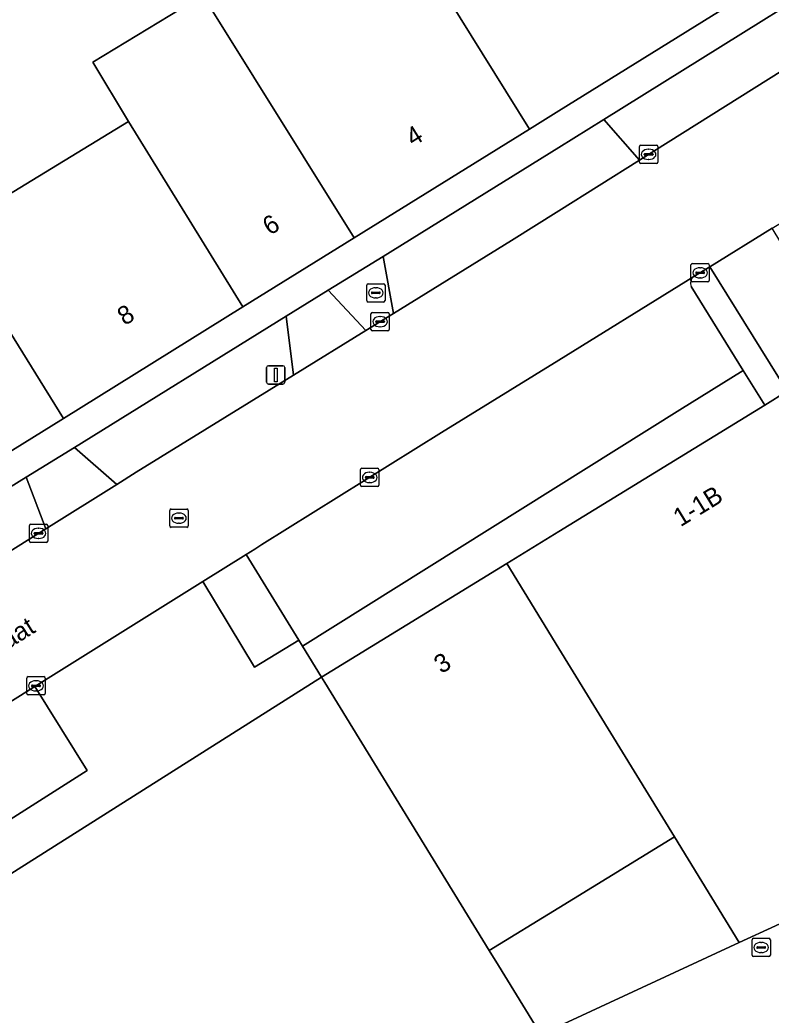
# Model space of a CAD drawing. Extents: x 160030 to 160839, y 385325 to 386450.
# Drawn here: x 160470.6 to 160511.6, y 386267.1 to 386321.4 of the extents above; entities that cross this region are included whole.
import ezdxf

# ---------------------------------------------------------------- set-up
doc = ezdxf.new("R2010")
doc.units = 0
for name, color, linetype in [('IMGEO_Brandkraan', 7, 'Continuous'), ('IMGEO_Erf', 7, 'Continuous'), ('IMGEO_Kolk', 7, 'Continuous'), ('IMGEO_Lichtmast', 7, 'Continuous'), ('IMGEO_Openbare_ruimte_label', 7, 'Continuous'), ('IMGEO_Pand', 7, 'Continuous'), ('IMGEO_Pand_nummerreeks', 7, 'Continuous'), ('IMGEO_Parkeervlak_open', 7, 'Continuous'), ('IMGEO_Rijbaan_lokaal_open', 7, 'Continuous'), ('IMGEO_Rioolput', 7, 'Continuous'), ('IMGEO_Voetpad_open', 7, 'Continuous')]:
    doc.layers.add(name, color=color, linetype=linetype)

msp = doc.modelspace()

# ---------------------------------------------------------------- linework, layer by layer
at = {"layer": 'IMGEO_Brandkraan'}
for p, q in [((160489.514, 386306.094), (160489.514, 386306.946)), ((160489.589, 386307.02), (160490.441, 386307.02)), ((160490.002, 386306.8), (160490.027, 386306.8)), ((160490.515, 386306.946), (160490.515, 386306.094)), ((160489.773, 386306.514), (160489.773, 386306.526)), ((160490.211, 386306.477), (160489.813, 386306.477)), ((160489.816, 386306.563), (160490.214, 386306.563)), ((160490.025, 386306.24), (160490, 386306.24)), ((160490.257, 386306.526), (160490.257, 386306.514)), ((160490.441, 386306.02), (160489.589, 386306.02))]:
    msp.add_line(p, q, dxfattribs=at)
for points in [[(160489.514, 386306.094), (160489.514, 386306.946)], [(160489.589, 386307.02), (160490.441, 386307.02)], [(160490.515, 386306.946), (160490.515, 386306.094)], [(160490.441, 386306.02), (160489.589, 386306.02)]]:
    msp.add_lwpolyline(points, dxfattribs=at)
for centre, radius, start, end in [((160489.591, 386306.944), 0.0765, 91.552, 178.448), ((160489.591, 386306.944), 0.0765, 91.552, 178.448), ((160490.439, 386306.944), 0.0765, 1.552, 88.448), ((160490.439, 386306.944), 0.0765, 1.552, 88.448), ((160489.591, 386306.096), 0.0765, 181.552, 268.448), ((160489.591, 386306.096), 0.0765, 181.552, 268.448), ((160489.813, 386306.523), 0.0403, 85.8775, 175.7526), ((160489.81, 386306.513), 0.0366, 178.938, 274.7102), ((160490.214, 386306.52), 0.043, 264.8664, 352.4533), ((160490.218, 386306.525), 0.0386, 1.7309, 96.639), ((160490.439, 386306.096), 0.0765, 271.552, 358.448), ((160490.439, 386306.096), 0.0765, 271.552, 358.448)]:
    msp.add_arc(centre, radius, start, end, dxfattribs=at)
for centre, major_axis, ratio, start_param, end_param in [((160490.001, 386306.52), (-0.387, 0.002), 0.722429, 4.712389, 7.853982), ((160490.026, 386306.52), (-0.39, 0.002), 0.717154, 1.570796, 4.712389)]:
    msp.add_ellipse(centre, major_axis=major_axis, ratio=ratio, start_param=start_param, end_param=end_param, dxfattribs=at)
at = {"layer": 'IMGEO_Erf'}
for points in [[(160500, 386314.452), (160502.464, 386315.979), (160539.041, 386338.769)], [(160518.496, 386327.932), (160500, 386316.45), (160498.401, 386315.457), (160488.828, 386309.515), (160482.763, 386305.749), (160472.965, 386299.667), (160463.302, 386293.669)], [(160469.488, 386311.598), (160476.508, 386315.863), (160474.56, 386319.113), (160480.57, 386322.763)], [(160388.66, 386245.397), (160396.065, 386250), (160411.434, 386259.552), (160414.534, 386261.489), (160425.39, 386268.271), (160428.432, 386270.16), (160444.725, 386280.241), (160449.596, 386283.254), (160457.471, 386288.127), (160470.926, 386296.453), (160473.565, 386298.086), (160485.127, 386305.24), (160487.418, 386306.658), (160490.411, 386308.51), (160500, 386314.452)]]:
    msp.add_lwpolyline(points, dxfattribs=at)
at = {"layer": 'IMGEO_Kolk'}
for p, q in [((160504.402, 386313.651), (160504.402, 386314.503)), ((160504.477, 386314.577), (160505.329, 386314.577)), ((160504.89, 386314.357), (160504.915, 386314.357)), ((160505.403, 386314.503), (160505.403, 386313.651)), ((160504.661, 386314.071), (160504.661, 386314.083)), ((160505.099, 386314.034), (160504.701, 386314.034)), ((160504.704, 386314.12), (160505.102, 386314.12)), ((160504.913, 386313.797), (160504.888, 386313.797)), ((160505.145, 386314.083), (160505.145, 386314.071)), ((160505.329, 386313.577), (160504.477, 386313.577)), ((160507.217, 386307.188), (160507.217, 386308.04)), ((160507.292, 386308.114), (160508.144, 386308.114)), ((160507.705, 386307.894), (160507.73, 386307.894)), ((160508.218, 386308.04), (160508.218, 386307.188)), ((160507.476, 386307.608), (160507.476, 386307.62)), ((160507.914, 386307.571), (160507.516, 386307.571)), ((160507.519, 386307.657), (160507.917, 386307.657)), ((160507.728, 386307.334), (160507.703, 386307.334)), ((160507.96, 386307.62), (160507.96, 386307.608)), ((160508.144, 386307.114), (160507.292, 386307.114)), ((160489.748, 386304.522), (160489.748, 386305.374)), ((160489.823, 386305.448), (160490.675, 386305.448)), ((160490.236, 386305.228), (160490.261, 386305.228)), ((160490.749, 386305.374), (160490.749, 386304.522)), ((160490.007, 386304.942), (160490.007, 386304.954)), ((160490.445, 386304.905), (160490.047, 386304.905)), ((160490.05, 386304.991), (160490.448, 386304.991)), ((160490.259, 386304.668), (160490.234, 386304.668)), ((160490.491, 386304.954), (160490.491, 386304.942)), ((160490.675, 386304.448), (160489.823, 386304.448)), ((160489.181, 386296.019), (160489.181, 386296.871)), ((160489.256, 386296.945), (160490.108, 386296.945)), ((160490.182, 386296.871), (160490.182, 386296.019)), ((160489.44, 386296.439), (160489.44, 386296.451)), ((160489.878, 386296.402), (160489.48, 386296.402)), ((160489.483, 386296.488), (160489.881, 386296.488)), ((160489.669, 386296.725), (160489.694, 386296.725)), ((160489.924, 386296.451), (160489.924, 386296.439)), ((160490.108, 386295.945), (160489.256, 386295.945)), ((160489.692, 386296.165), (160489.667, 386296.165)), ((160471.102, 386292.967), (160471.102, 386293.819)), ((160471.177, 386293.893), (160472.029, 386293.893)), ((160471.59, 386293.673), (160471.615, 386293.673)), ((160472.103, 386293.819), (160472.103, 386292.967)), ((160471.361, 386293.387), (160471.361, 386293.399)), ((160471.799, 386293.35), (160471.401, 386293.35)), ((160471.404, 386293.436), (160471.802, 386293.436)), ((160471.613, 386293.113), (160471.588, 386293.113)), ((160471.845, 386293.399), (160471.845, 386293.387)), ((160472.029, 386292.893), (160471.177, 386292.893)), ((160470.963, 386284.648), (160470.963, 386285.5)), ((160471.038, 386285.574), (160471.89, 386285.574)), ((160471.964, 386285.5), (160471.964, 386284.648)), ((160471.222, 386285.068), (160471.222, 386285.08)), ((160471.66, 386285.031), (160471.262, 386285.031)), ((160471.265, 386285.117), (160471.663, 386285.117)), ((160471.451, 386285.354), (160471.476, 386285.354)), ((160471.706, 386285.08), (160471.706, 386285.068)), ((160471.89, 386284.574), (160471.038, 386284.574)), ((160471.474, 386284.794), (160471.449, 386284.794))]:
    msp.add_line(p, q, dxfattribs=at)
for points in [[(160504.402, 386313.651), (160504.402, 386314.503)], [(160504.477, 386314.577), (160505.329, 386314.577)], [(160505.403, 386314.503), (160505.403, 386313.651)], [(160505.329, 386313.577), (160504.477, 386313.577)], [(160507.217, 386307.188), (160507.217, 386308.04)], [(160507.292, 386308.114), (160508.144, 386308.114)], [(160508.218, 386308.04), (160508.218, 386307.188)], [(160508.144, 386307.114), (160507.292, 386307.114)], [(160489.748, 386304.522), (160489.748, 386305.374)], [(160489.823, 386305.448), (160490.675, 386305.448)], [(160490.749, 386305.374), (160490.749, 386304.522)], [(160490.675, 386304.448), (160489.823, 386304.448)], [(160489.181, 386296.019), (160489.181, 386296.871)], [(160489.256, 386296.945), (160490.108, 386296.945)], [(160490.182, 386296.871), (160490.182, 386296.019)], [(160490.108, 386295.945), (160489.256, 386295.945)], [(160471.102, 386292.967), (160471.102, 386293.819)], [(160471.177, 386293.893), (160472.029, 386293.893)], [(160472.103, 386293.819), (160472.103, 386292.967)], [(160472.029, 386292.893), (160471.177, 386292.893)], [(160470.963, 386284.648), (160470.963, 386285.5)], [(160471.038, 386285.574), (160471.89, 386285.574)], [(160471.964, 386285.5), (160471.964, 386284.648)], [(160471.89, 386284.574), (160471.038, 386284.574)]]:
    msp.add_lwpolyline(points, dxfattribs=at)
for centre, radius, start, end in [((160504.479, 386314.501), 0.0765, 91.552, 178.448), ((160504.479, 386314.501), 0.0765, 91.552, 178.448), ((160505.327, 386314.501), 0.0765, 1.552, 88.448), ((160505.327, 386314.501), 0.0765, 1.552, 88.448), ((160504.701, 386314.08), 0.0403, 85.8775, 175.7526), ((160504.698, 386314.07), 0.0366, 178.938, 274.7102), ((160505.102, 386314.077), 0.043, 264.8664, 352.4533), ((160505.106, 386314.082), 0.0386, 1.7309, 96.639), ((160504.479, 386313.653), 0.0765, 181.552, 268.448), ((160504.479, 386313.653), 0.0765, 181.552, 268.448), ((160505.327, 386313.653), 0.0765, 271.552, 358.448), ((160505.327, 386313.653), 0.0765, 271.552, 358.448), ((160507.294, 386308.038), 0.0765, 91.552, 178.448), ((160507.294, 386308.038), 0.0765, 91.552, 178.448), ((160508.142, 386308.038), 0.0765, 1.552, 88.448), ((160508.142, 386308.038), 0.0765, 1.552, 88.448), ((160507.294, 386307.19), 0.0765, 181.552, 268.448), ((160507.294, 386307.19), 0.0765, 181.552, 268.448), ((160507.516, 386307.617), 0.0403, 85.8775, 175.7526), ((160507.513, 386307.607), 0.0366, 178.938, 274.7102), ((160507.917, 386307.614), 0.043, 264.8664, 352.4533), ((160507.921, 386307.619), 0.0386, 1.7309, 96.639), ((160508.142, 386307.19), 0.0765, 271.552, 358.448), ((160508.142, 386307.19), 0.0765, 271.552, 358.448), ((160489.825, 386305.372), 0.0765, 91.552, 178.448), ((160489.825, 386305.372), 0.0765, 91.552, 178.448), ((160490.673, 386305.372), 0.0765, 1.552, 88.448), ((160490.673, 386305.372), 0.0765, 1.552, 88.448), ((160489.825, 386304.524), 0.0765, 181.552, 268.448), ((160489.825, 386304.524), 0.0765, 181.552, 268.448), ((160490.047, 386304.951), 0.0403, 85.8775, 175.7526), ((160490.044, 386304.941), 0.0366, 178.938, 274.7102), ((160490.448, 386304.948), 0.043, 264.8664, 352.4533), ((160490.452, 386304.953), 0.0386, 1.7309, 96.639), ((160490.673, 386304.524), 0.0765, 271.552, 358.448), ((160490.673, 386304.524), 0.0765, 271.552, 358.448), ((160489.258, 386296.869), 0.0765, 91.552, 178.448), ((160489.258, 386296.869), 0.0765, 91.552, 178.448), ((160490.106, 386296.869), 0.0765, 1.552, 88.448), ((160490.106, 386296.869), 0.0765, 1.552, 88.448), ((160489.48, 386296.448), 0.0403, 85.8775, 175.7526), ((160489.477, 386296.438), 0.0366, 178.938, 274.7102), ((160489.881, 386296.445), 0.043, 264.8664, 352.4533), ((160489.885, 386296.45), 0.0386, 1.7309, 96.639), ((160489.258, 386296.021), 0.0765, 181.552, 268.448), ((160489.258, 386296.021), 0.0765, 181.552, 268.448), ((160490.106, 386296.021), 0.0765, 271.552, 358.448), ((160490.106, 386296.021), 0.0765, 271.552, 358.448), ((160471.179, 386293.817), 0.0765, 91.552, 178.448), ((160471.179, 386293.817), 0.0765, 91.552, 178.448), ((160472.027, 386293.817), 0.0765, 1.552, 88.448), ((160472.027, 386293.817), 0.0765, 1.552, 88.448), ((160471.401, 386293.396), 0.0403, 85.8775, 175.7526), ((160471.398, 386293.386), 0.0366, 178.938, 274.7102), ((160471.802, 386293.393), 0.043, 264.8664, 352.4533), ((160471.806, 386293.398), 0.0386, 1.7309, 96.639), ((160471.179, 386292.969), 0.0765, 181.552, 268.448), ((160471.179, 386292.969), 0.0765, 181.552, 268.448), ((160472.027, 386292.969), 0.0765, 271.552, 358.448), ((160472.027, 386292.969), 0.0765, 271.552, 358.448), ((160471.04, 386285.498), 0.0765, 91.552, 178.448), ((160471.04, 386285.498), 0.0765, 91.552, 178.448), ((160471.888, 386285.498), 0.0765, 1.552, 88.448), ((160471.888, 386285.498), 0.0765, 1.552, 88.448), ((160471.262, 386285.077), 0.0403, 85.8775, 175.7526), ((160471.259, 386285.067), 0.0366, 178.938, 274.7102), ((160471.663, 386285.074), 0.043, 264.8664, 352.4533), ((160471.667, 386285.079), 0.0386, 1.7309, 96.639), ((160471.04, 386284.65), 0.0765, 181.552, 268.448), ((160471.04, 386284.65), 0.0765, 181.552, 268.448), ((160471.888, 386284.65), 0.0765, 271.552, 358.448), ((160471.888, 386284.65), 0.0765, 271.552, 358.448)]:
    msp.add_arc(centre, radius, start, end, dxfattribs=at)
for centre, major_axis, ratio, start_param, end_param in [((160504.889, 386314.077), (-0.387, 0.002), 0.722429, 4.712389, 7.853982), ((160504.914, 386314.077), (-0.39, 0.002), 0.717154, 1.570796, 4.712389), ((160507.704, 386307.614), (-0.387, 0.002), 0.722429, 4.712389, 7.853982), ((160507.729, 386307.614), (-0.39, 0.002), 0.717154, 1.570796, 4.712389), ((160490.235, 386304.948), (-0.387, 0.002), 0.722429, 4.712389, 7.853982), ((160490.26, 386304.948), (-0.39, 0.002), 0.717154, 1.570796, 4.712389), ((160489.668, 386296.445), (-0.387, 0.002), 0.722429, 4.712389, 7.853982), ((160489.693, 386296.445), (-0.39, 0.002), 0.717154, 1.570796, 4.712389), ((160471.589, 386293.393), (-0.387, 0.002), 0.722429, 4.712389, 7.853982), ((160471.614, 386293.393), (-0.39, 0.002), 0.717154, 1.570796, 4.712389), ((160471.45, 386285.074), (-0.387, 0.002), 0.722429, 4.712389, 7.853982), ((160471.475, 386285.074), (-0.39, 0.002), 0.717154, 1.570796, 4.712389)]:
    msp.add_ellipse(centre, major_axis=major_axis, ratio=ratio, start_param=start_param, end_param=end_param, dxfattribs=at)
at = {"layer": 'IMGEO_Lichtmast'}
for p, q in [((160484.055, 386301.641), (160484.055, 386302.441)), ((160484.055, 386302.441), (160484.055, 386301.641)), ((160484.155, 386302.541), (160484.945, 386302.541)), ((160484.945, 386302.541), (160484.155, 386302.541)), ((160485.045, 386302.441), (160485.045, 386301.641)), ((160485.045, 386301.641), (160485.045, 386302.441)), ((160484.945, 386301.541), (160484.155, 386301.541)), ((160484.155, 386301.541), (160484.945, 386301.541))]:
    msp.add_line(p, q, dxfattribs=at)
msp.add_lwpolyline([(160484.475, 386302.416), (160484.625, 386302.416), (160484.625, 386301.666), (160484.475, 386301.666), (160484.475, 386302.416)], dxfattribs=at)
for centre, start, end in [((160484.155, 386302.441), 90, 180), ((160484.155, 386302.441), 90, 180), ((160484.945, 386302.441), 0, 90), ((160484.945, 386302.441), 360, 90), ((160484.155, 386301.641), 180, 270), ((160484.155, 386301.641), 180, 270), ((160484.945, 386301.641), 270, 0), ((160484.945, 386301.641), 270, 0)]:
    msp.add_arc(centre, 0.1, start, end, dxfattribs=at)
at = {"layer": 'IMGEO_Pand'}
for points in [[(160515.062, 386333.585), (160517.402, 386335.006), (160517.039, 386335.615), (160516.86, 386335.916), (160513.913, 386340.858), (160511.544, 386339.376), (160510.497, 386341.099), (160510.267, 386340.959), (160506.184, 386338.479), (160493.385, 386330.704), (160493.384, 386330.703), (160490.233, 386328.789), (160490.144, 386328.735), (160498.401, 386315.457), (160500, 386316.45), (160518.496, 386327.932), (160518.275, 386328.297)], [(160480.57, 386322.763), (160488.828, 386309.515), (160498.401, 386315.457), (160490.144, 386328.735), (160482.468, 386324.072), (160479.728, 386328.583), (160477.761, 386327.388)], [(160476.508, 386315.863), (160482.763, 386305.749), (160488.828, 386309.515), (160480.57, 386322.763), (160474.56, 386319.113)], [(160461.52, 386318.104), (160472.965, 386299.667), (160482.763, 386305.749), (160476.508, 386315.863), (160469.488, 386311.598), (160467.845, 386314.303), (160468.727, 386314.839), (160465.336, 386320.422)], [(160461.52, 386318.104), (160458.15, 386316.058), (160464.332, 386305.882), (160458.078, 386302.083), (160463.302, 386293.669), (160472.965, 386299.667)], [(160497.157, 386291.748), (160500, 386287.116), (160506.31, 386276.834), (160509.851, 386271.064), (160511.822, 386271.977), (160529.99, 386280.395), (160523.747, 386290.568), (160515.945, 386303.28), (160515.792, 386303.186), (160512.468, 386301.146), (160511.249, 386300.398), (160500, 386293.493)], [(160487.05, 386285.545), (160487.23, 386285.254), (160496.205, 386270.631), (160500, 386272.961), (160506.31, 386276.834), (160500, 386287.116), (160497.157, 386291.748)], [(160499.019, 386266.046), (160496.708, 386269.811), (160496.205, 386270.631), (160487.23, 386285.254), (160487.05, 386285.545), (160458.768, 386267.665), (160458.243, 386267.339), (160454.094, 386264.765), (160460.986, 386250), (160461.639, 386248.6), (160464.649, 386250), (160486.842, 386260.322)], [(160509.851, 386271.064), (160506.31, 386276.834), (160500, 386272.961), (160496.205, 386270.631), (160496.708, 386269.811), (160499.019, 386266.046), (160500, 386266.499)]]:
    msp.add_lwpolyline(points, close=True, dxfattribs=at)
at = {"layer": 'IMGEO_Parkeervlak_open'}
for points in [[(160507.379, 386307.405), (160506.942, 386307.136), (160500, 386302.846), (160493.6, 386298.891), (160483.8, 386292.778), (160483.408, 386292.533), (160482.941, 386292.242), (160485.809, 386287.568), (160486.013, 386287.235), (160506.616, 386300.139), (160510.075, 386302.288)], [(160510.075, 386302.288), (160507.235, 386306.861)]]:
    msp.add_lwpolyline(points, dxfattribs=at)
for points in [[(160482.941, 386292.242), (160480.563, 386290.758), (160483.391, 386286.085), (160485.809, 386287.568)], [(160471.392, 386285.032), (160467.143, 386282.379), (160470.055, 386277.774), (160474.248, 386280.456)]]:
    msp.add_lwpolyline(points, close=True, dxfattribs=at)
msp.add_arc((160507.601, 386307.055), 0.414, 122.3757, 207.9714, dxfattribs=at)
at = {"layer": 'IMGEO_Rijbaan_lokaal_open'}
for points in [[(160540.257, 386336.104), (160529.021, 386329.147), (160526.147, 386327.367), (160520.743, 386324.021), (160517.705, 386322.114), (160504.4, 386313.759), (160500, 386310.997), (160497.413, 386309.373), (160490.984, 386305.401), (160489.466, 386304.464), (160485.511, 386302.02), (160476.94, 386296.725), (160475.872, 386296.058), (160472.005, 386293.642), (160459.483, 386285.821)], [(160452.915, 386273.624), (160453.803, 386274.087), (160453.986, 386274.201), (160458.205, 386276.823), (160466.379, 386281.902), (160467.143, 386282.379), (160471.392, 386285.032), (160480.563, 386290.758), (160482.941, 386292.242), (160483.408, 386292.533), (160483.8, 386292.778), (160493.6, 386298.891), (160500, 386302.846), (160506.942, 386307.136), (160507.379, 386307.405), (160508.247, 386307.942), (160511.651, 386310.045), (160512.88, 386310.804), (160519.856, 386315.115), (160543.406, 386329.627), (160544.193, 386330.112)]]:
    msp.add_lwpolyline(points, dxfattribs=at)
msp.add_lwpolyline([(160526.405, 386273.241), (160540.218, 386279.666), (160558.841, 386288.328), (160565.917, 386291.617), (160568.687, 386292.351), (160568.038, 386295.127), (160567.427, 386297.831), (160556.804, 386292.876), (160529.99, 386280.395), (160511.822, 386271.977), (160509.851, 386271.064), (160500, 386266.499), (160499.019, 386266.046), (160486.842, 386260.322), (160464.649, 386250), (160461.639, 386248.6), (160463.741, 386244.093), (160476.44, 386250), (160490.848, 386256.702), (160500, 386260.959), (160512.703, 386266.867)], close=True, dxfattribs=at)
at = {"layer": 'IMGEO_Rioolput'}
for p, q in [((160478.84, 386294.723), (160479.692, 386294.723)), ((160478.765, 386293.797), (160478.765, 386294.649)), ((160479.024, 386294.217), (160479.024, 386294.229)), ((160479.462, 386294.18), (160479.064, 386294.18)), ((160479.067, 386294.266), (160479.465, 386294.266)), ((160479.253, 386294.503), (160479.278, 386294.503)), ((160479.508, 386294.229), (160479.508, 386294.217)), ((160479.766, 386294.649), (160479.766, 386293.797)), ((160479.692, 386293.723), (160478.84, 386293.723)), ((160479.276, 386293.943), (160479.251, 386293.943)), ((160510.549, 386270.367), (160510.549, 386271.219)), ((160510.624, 386271.293), (160511.476, 386271.293)), ((160510.808, 386270.787), (160510.808, 386270.799)), ((160510.851, 386270.836), (160511.249, 386270.836)), ((160511.037, 386271.073), (160511.062, 386271.073)), ((160511.292, 386270.799), (160511.292, 386270.787)), ((160511.55, 386271.219), (160511.55, 386270.367)), ((160511.476, 386270.293), (160510.624, 386270.293)), ((160511.246, 386270.75), (160510.848, 386270.75)), ((160511.06, 386270.513), (160511.035, 386270.513))]:
    msp.add_line(p, q, dxfattribs=at)
for points in [[(160478.84, 386294.723), (160479.692, 386294.723)], [(160478.765, 386293.797), (160478.765, 386294.649)], [(160479.766, 386294.649), (160479.766, 386293.797)], [(160479.692, 386293.723), (160478.84, 386293.723)], [(160510.549, 386270.367), (160510.549, 386271.219)], [(160510.624, 386271.293), (160511.476, 386271.293)], [(160511.55, 386271.219), (160511.55, 386270.367)], [(160511.476, 386270.293), (160510.624, 386270.293)]]:
    msp.add_lwpolyline(points, dxfattribs=at)
for centre, radius, start, end in [((160478.842, 386294.647), 0.0765, 91.552, 178.448), ((160478.842, 386294.647), 0.0765, 91.552, 178.448), ((160479.69, 386294.647), 0.0765, 1.552, 88.448), ((160479.69, 386294.647), 0.0765, 1.552, 88.448), ((160479.064, 386294.226), 0.0403, 85.8775, 175.7526), ((160479.061, 386294.216), 0.0366, 178.938, 274.7102), ((160479.465, 386294.223), 0.043, 264.8664, 352.4533), ((160479.469, 386294.228), 0.0386, 1.7309, 96.639), ((160478.842, 386293.799), 0.0765, 181.552, 268.448), ((160478.842, 386293.799), 0.0765, 181.552, 268.448), ((160479.69, 386293.799), 0.0765, 271.552, 358.448), ((160479.69, 386293.799), 0.0765, 271.552, 358.448), ((160510.626, 386271.217), 0.0765, 91.552, 178.448), ((160510.626, 386271.217), 0.0765, 91.552, 178.448), ((160510.848, 386270.796), 0.0403, 85.8775, 175.7526), ((160510.845, 386270.786), 0.0366, 178.938, 274.7102), ((160511.249, 386270.793), 0.043, 264.8664, 352.4533), ((160511.253, 386270.798), 0.0386, 1.7309, 96.639), ((160511.474, 386271.217), 0.0765, 1.552, 88.448), ((160511.474, 386271.217), 0.0765, 1.552, 88.448), ((160510.626, 386270.369), 0.0765, 181.552, 268.448), ((160510.626, 386270.369), 0.0765, 181.552, 268.448), ((160511.474, 386270.369), 0.0765, 271.552, 358.448), ((160511.474, 386270.369), 0.0765, 271.552, 358.448)]:
    msp.add_arc(centre, radius, start, end, dxfattribs=at)
for centre, major_axis, ratio, start_param, end_param in [((160479.252, 386294.223), (-0.387, 0.002), 0.722429, 4.712389, 7.853982), ((160479.277, 386294.223), (-0.39, 0.002), 0.717154, 1.570796, 4.712389), ((160511.036, 386270.793), (-0.387, 0.002), 0.722429, 4.712389, 7.853982), ((160511.061, 386270.793), (-0.39, 0.002), 0.717154, 1.570796, 4.712389)]:
    msp.add_ellipse(centre, major_axis=major_axis, ratio=ratio, start_param=start_param, end_param=end_param, dxfattribs=at)
at = {"layer": 'IMGEO_Voetpad_open'}
for points in [[(160539.041, 386338.769), (160502.464, 386315.979), (160504.4, 386313.759), (160517.705, 386322.114), (160517.441, 386322.538), (160520.479, 386324.445), (160520.743, 386324.021), (160526.147, 386327.367), (160525.886, 386327.792), (160528.76, 386329.572), (160529.021, 386329.147), (160540.257, 386336.104)], [(160507.235, 386306.861), (160510.075, 386302.288), (160511.249, 386300.398), (160512.468, 386301.146), (160508.247, 386307.942)], [(160508.247, 386307.942), (160507.379, 386307.405)]]:
    msp.add_lwpolyline(points, dxfattribs=at)
for points in [[(160504.4, 386313.759), (160502.464, 386315.979), (160500, 386314.452), (160490.411, 386308.51), (160490.984, 386305.401), (160497.413, 386309.373), (160500, 386310.997)], [(160515.792, 386303.186), (160511.651, 386310.045), (160508.247, 386307.942), (160512.468, 386301.146)], [(160487.418, 386306.658), (160489.466, 386304.464), (160490.984, 386305.401), (160490.411, 386308.51)], [(160487.418, 386306.658), (160485.127, 386305.24), (160485.511, 386302.02), (160489.466, 386304.464)], [(160485.511, 386302.02), (160485.127, 386305.24), (160473.565, 386298.086), (160475.872, 386296.058), (160476.94, 386296.725)], [(160511.249, 386300.398), (160510.075, 386302.288), (160506.616, 386300.139), (160486.013, 386287.235), (160487.05, 386285.545), (160497.157, 386291.748), (160500, 386293.493)], [(160475.872, 386296.058), (160473.565, 386298.086), (160470.926, 386296.453), (160472.005, 386293.642)], [(160459.483, 386285.821), (160472.005, 386293.642), (160470.926, 386296.453), (160457.471, 386288.127)], [(160487.05, 386285.545), (160486.013, 386287.235), (160485.809, 386287.568), (160483.391, 386286.085), (160480.563, 386290.758), (160471.392, 386285.032), (160474.248, 386280.456), (160470.055, 386277.774), (160467.143, 386282.379), (160466.379, 386281.902), (160458.205, 386276.823), (160461.063, 386272.258), (160457.112, 386269.807), (160456.823, 386269.628), (160458.243, 386267.339), (160458.768, 386267.665)]]:
    msp.add_lwpolyline(points, close=True, dxfattribs=at)
msp.add_arc((160507.601, 386307.055), 0.414, 122.3757, 207.9714, dxfattribs=at)

# ---------------------------------------------------------------- texts
at = {"layer": 'IMGEO_Openbare_ruimte_label'}
msp.add_text('Willem Rosestraat', height=1, rotation=31.9568, dxfattribs=at).set_placement((160462.301, 386282.294))
at = {"layer": 'IMGEO_Pand_nummerreeks'}
for s, rotation, p in [('4', 31.8314, (160492.051, 386314.482)), ('6', 31.8314, (160484.232, 386309.628)), ('8', 31.8314, (160476.304, 386304.706)), ('1-1B', 31.5414, (160506.646, 386293.724)), ('3', 31.5429, (160493.585, 386285.707))]:
    msp.add_text(s, height=1, rotation=rotation, dxfattribs=at).set_placement(p)

doc.saveas('drawing.dxf')
